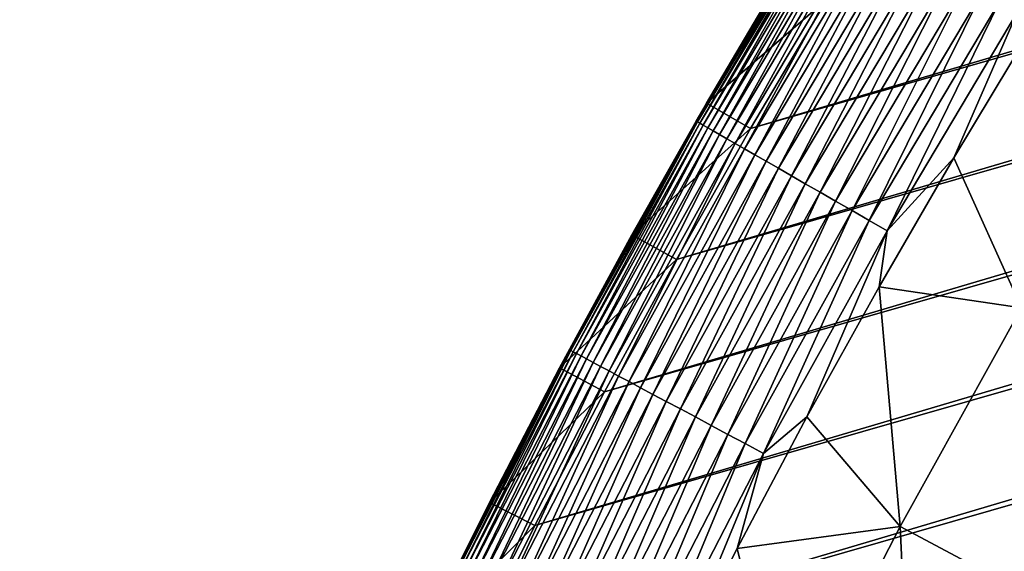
# Model space of a CAD drawing. Header units: millimetres. Extents: x -50 to 50, y -50 to 50.
# Tile 455 of 562: x -47.3 to -41.5, y 22.4 to 25.5. Entities that reach past the tile are written whole.
import ezdxf

# ---------------------------------------------------------------- set-up
doc = ezdxf.new("R2010")
doc.units = ezdxf.units.MM
doc.header["$LTSCALE"] = 65.185185
for name, color, linetype in [('36', 7, 'CONTINUOUS'), ('39', 7, 'CONTINUOUS'), ('40', 7, 'CONTINUOUS'), ('42', 7, 'CONTINUOUS'), ('44', 7, 'CONTINUOUS')]:
    doc.layers.add(name, color=color, linetype=linetype)

msp = doc.modelspace()

# ---------------------------------------------------------------- linework, layer by layer
at = {"layer": '36', "color": 15, "linetype": 'Continuous', "true_color": 0xaf503c}
for points in [[(-41.8382, 24.6966, 0.23), (-41.3856, 25.4479, 0.23), (-41.4397, 23.813, -0.4273), (-41.8382, 24.6966, 0.23)], [(-42.2772, 23.9372, 0.23), (-41.8382, 24.6966, 0.23), (-41.4397, 23.813, -0.4273), (-42.2772, 23.9372, 0.23)], [(-42.7025, 23.1701, 0.23), (-42.2772, 23.9372, 0.23), (-42.1533, 22.5256, -0.4273), (-42.7025, 23.1701, 0.23)], [(-42.1533, 22.5256, -0.4273), (-42.2772, 23.9372, 0.23), (-41.4397, 23.813, -0.4273), (-42.1533, 22.5256, -0.4273)], [(-42.1533, 22.5256, -0.4273), (-41.4397, 23.813, -0.4273), (-41.4138, 22.1305, -1.106), (-42.1533, 22.5256, -0.4273)], [(-43.1138, 22.3954, 0.23), (-42.7025, 23.1701, 0.23), (-42.1533, 22.5256, -0.4273), (-43.1138, 22.3954, 0.23)], [(-42.8269, 21.2169, -0.4273), (-43.1138, 22.3954, 0.23), (-42.1533, 22.5256, -0.4273), (-42.8269, 21.2169, -0.4273)], [(-42.8269, 21.2169, -0.4273), (-42.1533, 22.5256, -0.4273), (-42.0756, 20.8447, -1.106), (-42.8269, 21.2169, -0.4273)], [(-42.0756, 20.8447, -1.106), (-42.1533, 22.5256, -0.4273), (-41.4138, 22.1305, -1.106), (-42.0756, 20.8447, -1.106)], [(-43.511, 21.6134, 0.23), (-43.1138, 22.3954, 0.23), (-42.8269, 21.2169, -0.4273), (-43.511, 21.6134, 0.23)]]:
    msp.add_3dface(points, dxfattribs=at)
at = {"layer": '39', "color": 15, "linetype": 'Continuous', "true_color": 0xaf503c}
for points in [[(-43.0342, 24.8696, 4.5), (22.5256, 44.3035, 4.5), (-42.5835, 25.6337, 4.5), (-43.0342, 24.8696, 4.5)], [(23.3127, 43.8943, 4.5), (22.5256, 44.3035, 4.5), (-43.0342, 24.8696, 4.5), (23.3127, 43.8943, 4.5)], [(-43.4712, 24.0976, 4.5), (23.3127, 43.8943, 4.5), (-43.0342, 24.8696, 4.5), (-43.4712, 24.0976, 4.5)], [(24.0925, 43.4711, 4.5), (23.3127, 43.8943, 4.5), (-43.4712, 24.0976, 4.5), (24.0925, 43.4711, 4.5)], [(-43.8943, 23.3179, 4.5), (24.0925, 43.4711, 4.5), (-43.4712, 24.0976, 4.5), (-43.8943, 23.3179, 4.5)], [(24.8645, 43.0341, 4.5), (24.0925, 43.4711, 4.5), (-43.8943, 23.3179, 4.5), (24.8645, 43.0341, 4.5)], [(25.6286, 42.5834, 4.5), (24.8645, 43.0341, 4.5), (-44.3035, 22.5307, 4.5), (25.6286, 42.5834, 4.5)], [(-44.3035, 22.5307, 4.5), (24.8645, 43.0341, 4.5), (-43.8943, 23.3179, 4.5), (-44.3035, 22.5307, 4.5)], [(26.3846, 42.1192, 4.5), (25.6286, 42.5834, 4.5), (-44.6985, 21.7364, 4.5), (26.3846, 42.1192, 4.5)], [(-44.6985, 21.7364, 4.5), (25.6286, 42.5834, 4.5), (-44.3035, 22.5307, 4.5), (-44.6985, 21.7364, 4.5)], [(-45.0793, 20.9352, 4.5), (26.3846, 42.1192, 4.5), (-44.6985, 21.7364, 4.5), (-45.0793, 20.9352, 4.5)], [(27.1321, 41.6415, 4.5), (26.3846, 42.1192, 4.5), (-45.0793, 20.9352, 4.5), (27.1321, 41.6415, 4.5)], [(-45.4458, 20.1272, 4.5), (27.1321, 41.6415, 4.5), (-45.0793, 20.9352, 4.5), (-45.4458, 20.1272, 4.5)], [(27.871, 41.1505, 4.5), (27.1321, 41.6415, 4.5), (-45.4458, 20.1272, 4.5), (27.871, 41.1505, 4.5)], [(28.601, 40.6464, 4.5), (27.871, 41.1505, 4.5), (-45.7978, 19.313, 4.5), (28.601, 40.6464, 4.5)], [(-45.7978, 19.313, 4.5), (27.871, 41.1505, 4.5), (-45.4458, 20.1272, 4.5), (-45.7978, 19.313, 4.5)], [(28.601, 40.6464, 4.5), (-45.7978, 19.313, 4.5), (-8.8836, 29.7032, 4.5), (28.601, 40.6464, 4.5)], [(-8.8836, 29.7032, 4.5), (-46.1351, 18.4924, 4.5), (-9.5525, 29.4949, 4.5), (-8.8836, 29.7032, 4.5)], [(-45.7978, 19.313, 4.5), (-46.1351, 18.4924, 4.5), (-8.8836, 29.7032, 4.5), (-45.7978, 19.313, 4.5)], [(-9.5525, 29.4949, 4.5), (-46.1351, 18.4924, 4.5), (-10.2166, 29.2715, 4.5), (-9.5525, 29.4949, 4.5)], [(-10.2166, 29.2715, 4.5), (-46.1351, 18.4924, 4.5), (-10.8754, 29.0332, 4.5), (-10.2166, 29.2715, 4.5)], [(-10.8754, 29.0332, 4.5), (-46.1351, 18.4924, 4.5), (-11.5287, 28.7801, 4.5), (-10.8754, 29.0332, 4.5)], [(-11.5287, 28.7801, 4.5), (-46.1351, 18.4924, 4.5), (-12.1761, 28.5123, 4.5), (-11.5287, 28.7801, 4.5)], [(-12.1761, 28.5123, 4.5), (-46.1351, 18.4924, 4.5), (-12.8173, 28.2299, 4.5), (-12.1761, 28.5123, 4.5)], [(-12.8173, 28.2299, 4.5), (-46.1351, 18.4924, 4.5), (-13.452, 27.9331, 4.5), (-12.8173, 28.2299, 4.5)], [(-13.452, 27.9331, 4.5), (-46.1351, 18.4924, 4.5), (-14.0797, 27.622, 4.5), (-13.452, 27.9331, 4.5)], [(-14.0797, 27.622, 4.5), (-46.4578, 17.6661, 4.5), (-14.7004, 27.2968, 4.5), (-14.0797, 27.622, 4.5)], [(-46.1351, 18.4924, 4.5), (-46.4578, 17.6661, 4.5), (-14.0797, 27.622, 4.5), (-46.1351, 18.4924, 4.5)], [(-14.7004, 27.2968, 4.5), (-46.4578, 17.6661, 4.5), (-15.3134, 26.9577, 4.5), (-14.7004, 27.2968, 4.5)], [(-15.3134, 26.9577, 4.5), (-46.4578, 17.6661, 4.5), (-15.9187, 26.6047, 4.5), (-15.3134, 26.9577, 4.5)], [(-15.9187, 26.6047, 4.5), (-46.4578, 17.6661, 4.5), (-16.5158, 26.2383, 4.5), (-15.9187, 26.6047, 4.5)], [(-16.5158, 26.2383, 4.5), (-46.7657, 16.8341, 4.5), (-17.1045, 25.8584, 4.5), (-16.5158, 26.2383, 4.5)], [(-46.4578, 17.6661, 4.5), (-46.7657, 16.8341, 4.5), (-16.5158, 26.2383, 4.5), (-46.4578, 17.6661, 4.5)], [(-17.1045, 25.8584, 4.5), (-46.7657, 16.8341, 4.5), (-17.6845, 25.4653, 4.5), (-17.1045, 25.8584, 4.5)], [(-17.6845, 25.4653, 4.5), (-46.7657, 16.8341, 4.5), (-18.2554, 25.0592, 4.5), (-17.6845, 25.4653, 4.5)], [(-18.2554, 25.0592, 4.5), (-46.7657, 16.8341, 4.5), (-18.817, 24.6403, 4.5), (-18.2554, 25.0592, 4.5)], [(-18.817, 24.6403, 4.5), (-47.0587, 15.9968, 4.5), (-19.369, 24.2088, 4.5), (-18.817, 24.6403, 4.5)], [(-46.7657, 16.8341, 4.5), (-47.0587, 15.9968, 4.5), (-18.817, 24.6403, 4.5), (-46.7657, 16.8341, 4.5)], [(-19.369, 24.2088, 4.5), (-47.0587, 15.9968, 4.5), (-19.9111, 23.7649, 4.5), (-19.369, 24.2088, 4.5)], [(-19.9111, 23.7649, 4.5), (-47.3367, 15.1543, 4.5), (-20.443, 23.309, 4.5), (-19.9111, 23.7649, 4.5)], [(-47.0587, 15.9968, 4.5), (-47.3367, 15.1543, 4.5), (-19.9111, 23.7649, 4.5), (-47.0587, 15.9968, 4.5)], [(-20.443, 23.309, 4.5), (-47.3367, 15.1543, 4.5), (-20.9645, 22.841, 4.5), (-20.443, 23.309, 4.5)], [(-20.9645, 22.841, 4.5), (-47.3367, 15.1543, 4.5), (-21.4753, 22.3615, 4.5), (-20.9645, 22.841, 4.5)]]:
    msp.add_3dface(points, dxfattribs=at)
at = {"layer": '40', "color": 15, "linetype": 'Continuous', "true_color": 0xaf503c}
for points in [[(-43.2939, 25.0197, 3.33), (-42.8405, 25.7884, 4.2), (-42.8405, 25.7884, 3.33), (-43.2939, 25.0197, 3.33)], [(-43.2939, 25.0197, 4.2), (-42.8405, 25.7884, 4.2), (-43.2939, 25.0197, 3.33), (-43.2939, 25.0197, 4.2)], [(-43.7336, 24.243, 3.33), (-43.2939, 25.0197, 4.2), (-43.2939, 25.0197, 3.33), (-43.7336, 24.243, 3.33)], [(-43.7336, 24.243, 4.2), (-43.2939, 25.0197, 4.2), (-43.7336, 24.243, 3.33), (-43.7336, 24.243, 4.2)], [(-44.1593, 23.4586, 3.33), (-43.7336, 24.243, 4.2), (-43.7336, 24.243, 3.33), (-44.1593, 23.4586, 3.33)], [(-44.1593, 23.4586, 4.2), (-43.7336, 24.243, 4.2), (-44.1593, 23.4586, 3.33), (-44.1593, 23.4586, 4.2)], [(-44.5709, 22.6667, 3.33), (-44.1593, 23.4586, 4.2), (-44.1593, 23.4586, 3.33), (-44.5709, 22.6667, 3.33)], [(-44.5709, 22.6667, 4.2), (-44.1593, 23.4586, 4.2), (-44.5709, 22.6667, 3.33), (-44.5709, 22.6667, 4.2)], [(-44.9683, 21.8676, 3.33), (-44.5709, 22.6667, 4.2), (-44.5709, 22.6667, 3.33), (-44.9683, 21.8676, 3.33)], [(-44.9683, 21.8676, 4.2), (-44.5709, 22.6667, 4.2), (-44.9683, 21.8676, 3.33), (-44.9683, 21.8676, 4.2)]]:
    msp.add_3dface(points, dxfattribs=at)
at = {"layer": '42', "color": 15, "linetype": 'Continuous', "true_color": 0xaf503c}
for points in [[(-42.5659, 26.2359, 3.1623), (-43.3459, 24.9083, 2.9946), (-43.3536, 24.9127, 3.1623), (-42.5659, 26.2359, 3.1623)], [(-42.8405, 25.7884, 3.33), (-42.5659, 26.2359, 3.1623), (-43.3536, 24.9127, 3.1623), (-42.8405, 25.7884, 3.33)], [(-42.5584, 26.2313, 2.9946), (-43.3459, 24.9083, 2.9946), (-42.5659, 26.2359, 3.1623), (-42.5584, 26.2313, 2.9946)], [(-42.5584, 26.2313, 2.9946), (-43.3322, 24.9004, 2.8275), (-43.3459, 24.9083, 2.9946), (-42.5584, 26.2313, 2.9946)], [(-42.5449, 26.223, 2.8275), (-43.3322, 24.9004, 2.8275), (-42.5584, 26.2313, 2.9946), (-42.5449, 26.223, 2.8275)], [(-42.5449, 26.223, 2.8275), (-43.3124, 24.8891, 2.6612), (-43.3322, 24.9004, 2.8275), (-42.5449, 26.223, 2.8275)], [(-42.5255, 26.211, 2.6612), (-43.3124, 24.8891, 2.6612), (-42.5449, 26.223, 2.8275), (-42.5255, 26.211, 2.6612)], [(-42.5255, 26.211, 2.6612), (-43.2866, 24.8742, 2.496), (-43.3124, 24.8891, 2.6612), (-42.5255, 26.211, 2.6612)], [(-42.5001, 26.1954, 2.496), (-43.2866, 24.8742, 2.496), (-42.5255, 26.211, 2.6612), (-42.5001, 26.1954, 2.496)], [(-42.5001, 26.1954, 2.496), (-43.2548, 24.8559, 2.3321), (-43.2866, 24.8742, 2.496), (-42.5001, 26.1954, 2.496)], [(-42.4689, 26.1761, 2.3321), (-43.2548, 24.8559, 2.3321), (-42.5001, 26.1954, 2.496), (-42.4689, 26.1761, 2.3321)], [(-42.4689, 26.1761, 2.3321), (-43.2171, 24.8343, 2.17), (-43.2548, 24.8559, 2.3321), (-42.4689, 26.1761, 2.3321)], [(-42.4319, 26.1533, 2.17), (-43.2171, 24.8343, 2.17), (-42.4689, 26.1761, 2.3321), (-42.4319, 26.1533, 2.17)], [(-42.4319, 26.1533, 2.17), (-43.1735, 24.8092, 2.0098), (-43.2171, 24.8343, 2.17), (-42.4319, 26.1533, 2.17)], [(-42.3891, 26.1269, 2.0098), (-43.1735, 24.8092, 2.0098), (-42.4319, 26.1533, 2.17), (-42.3891, 26.1269, 2.0098)], [(-42.3891, 26.1269, 2.0098), (-43.1241, 24.7808, 1.8519), (-43.1735, 24.8092, 2.0098), (-42.3891, 26.1269, 2.0098)], [(-42.3406, 26.097, 1.8519), (-43.1241, 24.7808, 1.8519), (-42.3891, 26.1269, 2.0098), (-42.3406, 26.097, 1.8519)], [(-42.3406, 26.097, 1.8519), (-43.069, 24.7492, 1.6965), (-43.1241, 24.7808, 1.8519), (-42.3406, 26.097, 1.8519)], [(-42.2865, 26.0637, 1.6965), (-43.069, 24.7492, 1.6965), (-42.3406, 26.097, 1.8519), (-42.2865, 26.0637, 1.6965)], [(-42.2865, 26.0637, 1.6965), (-43.0083, 24.7143, 1.5439), (-43.069, 24.7492, 1.6965), (-42.2865, 26.0637, 1.6965)], [(-42.2269, 26.027, 1.5439), (-43.0083, 24.7143, 1.5439), (-42.2865, 26.0637, 1.6965), (-42.2269, 26.027, 1.5439)], [(-42.2269, 26.027, 1.5439), (-42.9422, 24.6763, 1.3943), (-43.0083, 24.7143, 1.5439), (-42.2269, 26.027, 1.5439)], [(-42.162, 25.9869, 1.3943), (-42.9422, 24.6763, 1.3943), (-42.2269, 26.027, 1.5439), (-42.162, 25.9869, 1.3943)], [(-42.162, 25.9869, 1.3943), (-42.8706, 24.6352, 1.2481), (-42.9422, 24.6763, 1.3943), (-42.162, 25.9869, 1.3943)], [(-42.0917, 25.9436, 1.2481), (-42.8706, 24.6352, 1.2481), (-42.162, 25.9869, 1.3943), (-42.0917, 25.9436, 1.2481)], [(-42.0917, 25.9436, 1.2481), (-42.7938, 24.5911, 1.1055), (-42.8706, 24.6352, 1.2481), (-42.0917, 25.9436, 1.2481)], [(-42.0163, 25.8972, 1.1055), (-42.7938, 24.5911, 1.1055), (-42.0917, 25.9436, 1.2481), (-42.0163, 25.8972, 1.1055)], [(-42.0163, 25.8972, 1.1055), (-42.7119, 24.544, 0.9667), (-42.7938, 24.5911, 1.1055), (-42.0163, 25.8972, 1.1055)], [(-41.9359, 25.8476, 0.9667), (-42.7119, 24.544, 0.9667), (-42.0163, 25.8972, 1.1055), (-41.9359, 25.8476, 0.9667)], [(-41.9359, 25.8476, 0.9667), (-42.625, 24.4941, 0.832), (-42.7119, 24.544, 0.9667), (-41.9359, 25.8476, 0.9667)], [(-41.8506, 25.795, 0.832), (-42.625, 24.4941, 0.832), (-41.9359, 25.8476, 0.9667), (-41.8506, 25.795, 0.832)], [(-41.8506, 25.795, 0.832), (-42.5333, 24.4414, 0.7017), (-42.625, 24.4941, 0.832), (-41.8506, 25.795, 0.832)], [(-41.7606, 25.7395, 0.7017), (-42.5333, 24.4414, 0.7017), (-41.8506, 25.795, 0.832), (-41.7606, 25.7395, 0.7017)], [(-43.2939, 25.0197, 3.33), (-42.8405, 25.7884, 3.33), (-43.3536, 24.9127, 3.1623), (-43.2939, 25.0197, 3.33)], [(-41.7606, 25.7395, 0.7017), (-42.437, 24.386, 0.5758), (-42.5333, 24.4414, 0.7017), (-41.7606, 25.7395, 0.7017)], [(-41.666, 25.6812, 0.5758), (-42.437, 24.386, 0.5758), (-41.7606, 25.7395, 0.7017), (-41.666, 25.6812, 0.5758)], [(-41.666, 25.6812, 0.5758), (-42.3361, 24.3281, 0.4548), (-42.437, 24.386, 0.5758), (-41.666, 25.6812, 0.5758)], [(-41.5669, 25.6202, 0.4548), (-42.3361, 24.3281, 0.4548), (-41.666, 25.6812, 0.5758), (-41.5669, 25.6202, 0.4548)], [(-41.5669, 25.6202, 0.4548), (-42.2309, 24.2676, 0.3387), (-42.3361, 24.3281, 0.4548), (-41.5669, 25.6202, 0.4548)], [(-41.4637, 25.5565, 0.3387), (-42.2309, 24.2676, 0.3387), (-41.5669, 25.6202, 0.4548), (-41.4637, 25.5565, 0.3387)], [(-41.4637, 25.5565, 0.3387), (-41.8382, 24.6966, 0.23), (-42.2309, 24.2676, 0.3387), (-41.4637, 25.5565, 0.3387)], [(-41.3856, 25.4479, 0.23), (-41.8382, 24.6966, 0.23), (-41.4637, 25.5565, 0.3387), (-41.3856, 25.4479, 0.23)], [(-43.7336, 24.243, 3.33), (-43.2939, 25.0197, 3.33), (-43.3536, 24.9127, 3.1623), (-43.7336, 24.243, 3.33)], [(-43.3536, 24.9127, 3.1623), (-44.0923, 23.5617, 2.9946), (-44.1001, 23.5659, 3.1623), (-43.3536, 24.9127, 3.1623)], [(-43.7336, 24.243, 3.33), (-43.3536, 24.9127, 3.1623), (-44.1001, 23.5659, 3.1623), (-43.7336, 24.243, 3.33)], [(-43.3459, 24.9083, 2.9946), (-44.0923, 23.5617, 2.9946), (-43.3536, 24.9127, 3.1623), (-43.3459, 24.9083, 2.9946)], [(-43.3459, 24.9083, 2.9946), (-44.0784, 23.5543, 2.8275), (-44.0923, 23.5617, 2.9946), (-43.3459, 24.9083, 2.9946)], [(-43.3322, 24.9004, 2.8275), (-44.0784, 23.5543, 2.8275), (-43.3459, 24.9083, 2.9946), (-43.3322, 24.9004, 2.8275)], [(-43.3322, 24.9004, 2.8275), (-44.0582, 23.5435, 2.6612), (-44.0784, 23.5543, 2.8275), (-43.3322, 24.9004, 2.8275)], [(-43.3124, 24.8891, 2.6612), (-44.0582, 23.5435, 2.6612), (-43.3322, 24.9004, 2.8275), (-43.3124, 24.8891, 2.6612)], [(-43.3124, 24.8891, 2.6612), (-44.032, 23.5295, 2.496), (-44.0582, 23.5435, 2.6612), (-43.3124, 24.8891, 2.6612)], [(-43.2866, 24.8742, 2.496), (-44.032, 23.5295, 2.496), (-43.3124, 24.8891, 2.6612), (-43.2866, 24.8742, 2.496)], [(-43.2866, 24.8742, 2.496), (-43.9996, 23.5122, 2.3321), (-44.032, 23.5295, 2.496), (-43.2866, 24.8742, 2.496)], [(-43.2548, 24.8559, 2.3321), (-43.9996, 23.5122, 2.3321), (-43.2866, 24.8742, 2.496), (-43.2548, 24.8559, 2.3321)], [(-43.2548, 24.8559, 2.3321), (-43.9613, 23.4917, 2.17), (-43.9996, 23.5122, 2.3321), (-43.2548, 24.8559, 2.3321)], [(-43.2171, 24.8343, 2.17), (-43.9613, 23.4917, 2.17), (-43.2548, 24.8559, 2.3321), (-43.2171, 24.8343, 2.17)], [(-43.2171, 24.8343, 2.17), (-43.9169, 23.468, 2.0098), (-43.9613, 23.4917, 2.17), (-43.2171, 24.8343, 2.17)], [(-43.1735, 24.8092, 2.0098), (-43.9169, 23.468, 2.0098), (-43.2171, 24.8343, 2.17), (-43.1735, 24.8092, 2.0098)], [(-43.1735, 24.8092, 2.0098), (-43.8667, 23.4412, 1.8519), (-43.9169, 23.468, 2.0098), (-43.1735, 24.8092, 2.0098)], [(-43.1241, 24.7808, 1.8519), (-43.8667, 23.4412, 1.8519), (-43.1735, 24.8092, 2.0098), (-43.1241, 24.7808, 1.8519)], [(-43.1241, 24.7808, 1.8519), (-43.8107, 23.4112, 1.6965), (-43.8667, 23.4412, 1.8519), (-43.1241, 24.7808, 1.8519)], [(-43.069, 24.7492, 1.6965), (-43.8107, 23.4112, 1.6965), (-43.1241, 24.7808, 1.8519), (-43.069, 24.7492, 1.6965)], [(-43.069, 24.7492, 1.6965), (-43.749, 23.3783, 1.5439), (-43.8107, 23.4112, 1.6965), (-43.069, 24.7492, 1.6965)], [(-43.0083, 24.7143, 1.5439), (-43.749, 23.3783, 1.5439), (-43.069, 24.7492, 1.6965), (-43.0083, 24.7143, 1.5439)], [(-43.0083, 24.7143, 1.5439), (-43.6816, 23.3423, 1.3943), (-43.749, 23.3783, 1.5439), (-43.0083, 24.7143, 1.5439)], [(-42.9422, 24.6763, 1.3943), (-43.6816, 23.3423, 1.3943), (-43.0083, 24.7143, 1.5439), (-42.9422, 24.6763, 1.3943)], [(-41.8382, 24.6966, 0.23), (-42.2772, 23.9372, 0.23), (-42.2309, 24.2676, 0.3387), (-41.8382, 24.6966, 0.23)], [(-42.9422, 24.6763, 1.3943), (-43.6089, 23.3034, 1.2481), (-43.6816, 23.3423, 1.3943), (-42.9422, 24.6763, 1.3943)], [(-42.8706, 24.6352, 1.2481), (-43.6089, 23.3034, 1.2481), (-42.9422, 24.6763, 1.3943), (-42.8706, 24.6352, 1.2481)], [(-42.8706, 24.6352, 1.2481), (-43.5308, 23.2617, 1.1055), (-43.6089, 23.3034, 1.2481), (-42.8706, 24.6352, 1.2481)], [(-42.7938, 24.5911, 1.1055), (-43.5308, 23.2617, 1.1055), (-42.8706, 24.6352, 1.2481), (-42.7938, 24.5911, 1.1055)], [(-42.7938, 24.5911, 1.1055), (-43.4474, 23.2171, 0.9667), (-43.5308, 23.2617, 1.1055), (-42.7938, 24.5911, 1.1055)], [(-42.7119, 24.544, 0.9667), (-43.4474, 23.2171, 0.9667), (-42.7938, 24.5911, 1.1055), (-42.7119, 24.544, 0.9667)], [(-42.7119, 24.544, 0.9667), (-43.359, 23.1699, 0.832), (-43.4474, 23.2171, 0.9667), (-42.7119, 24.544, 0.9667)], [(-42.625, 24.4941, 0.832), (-43.359, 23.1699, 0.832), (-42.7119, 24.544, 0.9667), (-42.625, 24.4941, 0.832)], [(-42.625, 24.4941, 0.832), (-43.2658, 23.1201, 0.7017), (-43.359, 23.1699, 0.832), (-42.625, 24.4941, 0.832)], [(-42.5333, 24.4414, 0.7017), (-43.2658, 23.1201, 0.7017), (-42.625, 24.4941, 0.832), (-42.5333, 24.4414, 0.7017)], [(-42.5333, 24.4414, 0.7017), (-43.1677, 23.0677, 0.5758), (-43.2658, 23.1201, 0.7017), (-42.5333, 24.4414, 0.7017)], [(-42.437, 24.386, 0.5758), (-43.1677, 23.0677, 0.5758), (-42.5333, 24.4414, 0.7017), (-42.437, 24.386, 0.5758)], [(-42.437, 24.386, 0.5758), (-43.0651, 23.0129, 0.4548), (-43.1677, 23.0677, 0.5758), (-42.437, 24.386, 0.5758)], [(-42.3361, 24.3281, 0.4548), (-43.0651, 23.0129, 0.4548), (-42.437, 24.386, 0.5758), (-42.3361, 24.3281, 0.4548)], [(-42.3361, 24.3281, 0.4548), (-42.9582, 22.9557, 0.3387), (-43.0651, 23.0129, 0.4548), (-42.3361, 24.3281, 0.4548)], [(-42.2309, 24.2676, 0.3387), (-42.9582, 22.9557, 0.3387), (-42.3361, 24.3281, 0.4548), (-42.2309, 24.2676, 0.3387)], [(-44.1593, 23.4586, 3.33), (-43.7336, 24.243, 3.33), (-44.1001, 23.5659, 3.1623), (-44.1593, 23.4586, 3.33)], [(-42.2309, 24.2676, 0.3387), (-42.7025, 23.1701, 0.23), (-42.9582, 22.9557, 0.3387), (-42.2309, 24.2676, 0.3387)], [(-42.2772, 23.9372, 0.23), (-42.7025, 23.1701, 0.23), (-42.2309, 24.2676, 0.3387), (-42.2772, 23.9372, 0.23)], [(-44.1001, 23.5659, 3.1623), (-44.7969, 22.1928, 2.9946), (-44.8048, 22.1967, 3.1623), (-44.1001, 23.5659, 3.1623)], [(-44.1593, 23.4586, 3.33), (-44.1001, 23.5659, 3.1623), (-44.8048, 22.1967, 3.1623), (-44.1593, 23.4586, 3.33)], [(-44.0923, 23.5617, 2.9946), (-44.7969, 22.1928, 2.9946), (-44.1001, 23.5659, 3.1623), (-44.0923, 23.5617, 2.9946)], [(-44.0923, 23.5617, 2.9946), (-44.7827, 22.1858, 2.8275), (-44.7969, 22.1928, 2.9946), (-44.0923, 23.5617, 2.9946)], [(-44.0784, 23.5543, 2.8275), (-44.7827, 22.1858, 2.8275), (-44.0923, 23.5617, 2.9946), (-44.0784, 23.5543, 2.8275)], [(-44.0784, 23.5543, 2.8275), (-44.7623, 22.1757, 2.6612), (-44.7827, 22.1858, 2.8275), (-44.0784, 23.5543, 2.8275)], [(-44.0582, 23.5435, 2.6612), (-44.7623, 22.1757, 2.6612), (-44.0784, 23.5543, 2.8275), (-44.0582, 23.5435, 2.6612)], [(-44.0582, 23.5435, 2.6612), (-44.7356, 22.1624, 2.496), (-44.7623, 22.1757, 2.6612), (-44.0582, 23.5435, 2.6612)], [(-44.032, 23.5295, 2.496), (-44.7356, 22.1624, 2.496), (-44.0582, 23.5435, 2.6612), (-44.032, 23.5295, 2.496)], [(-44.032, 23.5295, 2.496), (-44.7027, 22.1462, 2.3321), (-44.7356, 22.1624, 2.496), (-44.032, 23.5295, 2.496)], [(-43.9996, 23.5122, 2.3321), (-44.7027, 22.1462, 2.3321), (-44.032, 23.5295, 2.496), (-43.9996, 23.5122, 2.3321)], [(-43.9996, 23.5122, 2.3321), (-44.6638, 22.1268, 2.17), (-44.7027, 22.1462, 2.3321), (-43.9996, 23.5122, 2.3321)], [(-43.9613, 23.4917, 2.17), (-44.6638, 22.1268, 2.17), (-43.9996, 23.5122, 2.3321), (-43.9613, 23.4917, 2.17)], [(-43.9613, 23.4917, 2.17), (-44.6187, 22.1045, 2.0098), (-44.6638, 22.1268, 2.17), (-43.9613, 23.4917, 2.17)], [(-43.9169, 23.468, 2.0098), (-44.6187, 22.1045, 2.0098), (-43.9613, 23.4917, 2.17), (-43.9169, 23.468, 2.0098)], [(-44.5709, 22.6667, 3.33), (-44.1593, 23.4586, 3.33), (-44.8048, 22.1967, 3.1623), (-44.5709, 22.6667, 3.33)], [(-43.9169, 23.468, 2.0098), (-44.5677, 22.0792, 1.8519), (-44.6187, 22.1045, 2.0098), (-43.9169, 23.468, 2.0098)], [(-43.8667, 23.4412, 1.8519), (-44.5677, 22.0792, 1.8519), (-43.9169, 23.468, 2.0098), (-43.8667, 23.4412, 1.8519)], [(-43.8667, 23.4412, 1.8519), (-44.5108, 22.0511, 1.6965), (-44.5677, 22.0792, 1.8519), (-43.8667, 23.4412, 1.8519)], [(-43.8107, 23.4112, 1.6965), (-44.5108, 22.0511, 1.6965), (-43.8667, 23.4412, 1.8519), (-43.8107, 23.4112, 1.6965)], [(-43.8107, 23.4112, 1.6965), (-44.4481, 22.02, 1.5439), (-44.5108, 22.0511, 1.6965), (-43.8107, 23.4112, 1.6965)], [(-43.749, 23.3783, 1.5439), (-44.4481, 22.02, 1.5439), (-43.8107, 23.4112, 1.6965), (-43.749, 23.3783, 1.5439)], [(-43.749, 23.3783, 1.5439), (-44.3797, 21.9861, 1.3943), (-44.4481, 22.02, 1.5439), (-43.749, 23.3783, 1.5439)], [(-43.6816, 23.3423, 1.3943), (-44.3797, 21.9861, 1.3943), (-43.749, 23.3783, 1.5439), (-43.6816, 23.3423, 1.3943)], [(-43.6816, 23.3423, 1.3943), (-44.3057, 21.9495, 1.2481), (-44.3797, 21.9861, 1.3943), (-43.6816, 23.3423, 1.3943)], [(-43.6089, 23.3034, 1.2481), (-44.3057, 21.9495, 1.2481), (-43.6816, 23.3423, 1.3943), (-43.6089, 23.3034, 1.2481)], [(-43.6089, 23.3034, 1.2481), (-44.2264, 21.9102, 1.1055), (-44.3057, 21.9495, 1.2481), (-43.6089, 23.3034, 1.2481)], [(-43.5308, 23.2617, 1.1055), (-44.2264, 21.9102, 1.1055), (-43.6089, 23.3034, 1.2481), (-43.5308, 23.2617, 1.1055)], [(-43.5308, 23.2617, 1.1055), (-44.1417, 21.8682, 0.9667), (-44.2264, 21.9102, 1.1055), (-43.5308, 23.2617, 1.1055)], [(-43.4474, 23.2171, 0.9667), (-44.1417, 21.8682, 0.9667), (-43.5308, 23.2617, 1.1055), (-43.4474, 23.2171, 0.9667)], [(-43.4474, 23.2171, 0.9667), (-44.0519, 21.8238, 0.832), (-44.1417, 21.8682, 0.9667), (-43.4474, 23.2171, 0.9667)], [(-43.359, 23.1699, 0.832), (-44.0519, 21.8238, 0.832), (-43.4474, 23.2171, 0.9667), (-43.359, 23.1699, 0.832)], [(-43.359, 23.1699, 0.832), (-43.9571, 21.7768, 0.7017), (-44.0519, 21.8238, 0.832), (-43.359, 23.1699, 0.832)], [(-43.2658, 23.1201, 0.7017), (-43.9571, 21.7768, 0.7017), (-43.359, 23.1699, 0.832), (-43.2658, 23.1201, 0.7017)], [(-42.7025, 23.1701, 0.23), (-43.1138, 22.3954, 0.23), (-42.9582, 22.9557, 0.3387), (-42.7025, 23.1701, 0.23)], [(-43.2658, 23.1201, 0.7017), (-43.8576, 21.7275, 0.5758), (-43.9571, 21.7768, 0.7017), (-43.2658, 23.1201, 0.7017)], [(-43.1677, 23.0677, 0.5758), (-43.8576, 21.7275, 0.5758), (-43.2658, 23.1201, 0.7017), (-43.1677, 23.0677, 0.5758)], [(-43.1677, 23.0677, 0.5758), (-43.7533, 21.6758, 0.4548), (-43.8576, 21.7275, 0.5758), (-43.1677, 23.0677, 0.5758)], [(-43.0651, 23.0129, 0.4548), (-43.7533, 21.6758, 0.4548), (-43.1677, 23.0677, 0.5758), (-43.0651, 23.0129, 0.4548)], [(-43.0651, 23.0129, 0.4548), (-43.6446, 21.622, 0.3387), (-43.7533, 21.6758, 0.4548), (-43.0651, 23.0129, 0.4548)], [(-42.9582, 22.9557, 0.3387), (-43.6446, 21.622, 0.3387), (-43.0651, 23.0129, 0.4548), (-42.9582, 22.9557, 0.3387)], [(-42.9582, 22.9557, 0.3387), (-43.511, 21.6134, 0.23), (-43.6446, 21.622, 0.3387), (-42.9582, 22.9557, 0.3387)], [(-43.1138, 22.3954, 0.23), (-43.511, 21.6134, 0.23), (-42.9582, 22.9557, 0.3387), (-43.1138, 22.3954, 0.23)], [(-44.9683, 21.8676, 3.33), (-44.5709, 22.6667, 3.33), (-44.8048, 22.1967, 3.1623), (-44.9683, 21.8676, 3.33)]]:
    msp.add_3dface(points, dxfattribs=at)
at = {"layer": '44', "color": 15, "linetype": 'Continuous', "true_color": 0xaf503c}
for points in [[(-42.5835, 25.6337, 4.5), (-42.8405, 25.7884, 4.2), (-43.2939, 25.0197, 4.2), (-42.5835, 25.6337, 4.5)], [(-43.0342, 24.8696, 4.5), (-42.5835, 25.6337, 4.5), (-43.2939, 25.0197, 4.2), (-43.0342, 24.8696, 4.5)], [(-43.0342, 24.8696, 4.5), (-43.2939, 25.0197, 4.2), (-43.7336, 24.243, 4.2), (-43.0342, 24.8696, 4.5)], [(-43.4712, 24.0976, 4.5), (-43.0342, 24.8696, 4.5), (-43.7336, 24.243, 4.2), (-43.4712, 24.0976, 4.5)], [(-43.4712, 24.0976, 4.5), (-43.7336, 24.243, 4.2), (-44.1593, 23.4586, 4.2), (-43.4712, 24.0976, 4.5)], [(-43.8943, 23.3179, 4.5), (-43.4712, 24.0976, 4.5), (-44.1593, 23.4586, 4.2), (-43.8943, 23.3179, 4.5)], [(-43.8943, 23.3179, 4.5), (-44.1593, 23.4586, 4.2), (-44.5709, 22.6667, 4.2), (-43.8943, 23.3179, 4.5)], [(-44.3035, 22.5307, 4.5), (-43.8943, 23.3179, 4.5), (-44.5709, 22.6667, 4.2), (-44.3035, 22.5307, 4.5)], [(-44.3035, 22.5307, 4.5), (-44.5709, 22.6667, 4.2), (-44.9683, 21.8676, 4.2), (-44.3035, 22.5307, 4.5)], [(-44.6985, 21.7364, 4.5), (-44.3035, 22.5307, 4.5), (-44.9683, 21.8676, 4.2), (-44.6985, 21.7364, 4.5)]]:
    msp.add_3dface(points, dxfattribs=at)

doc.saveas('drawing.dxf')
